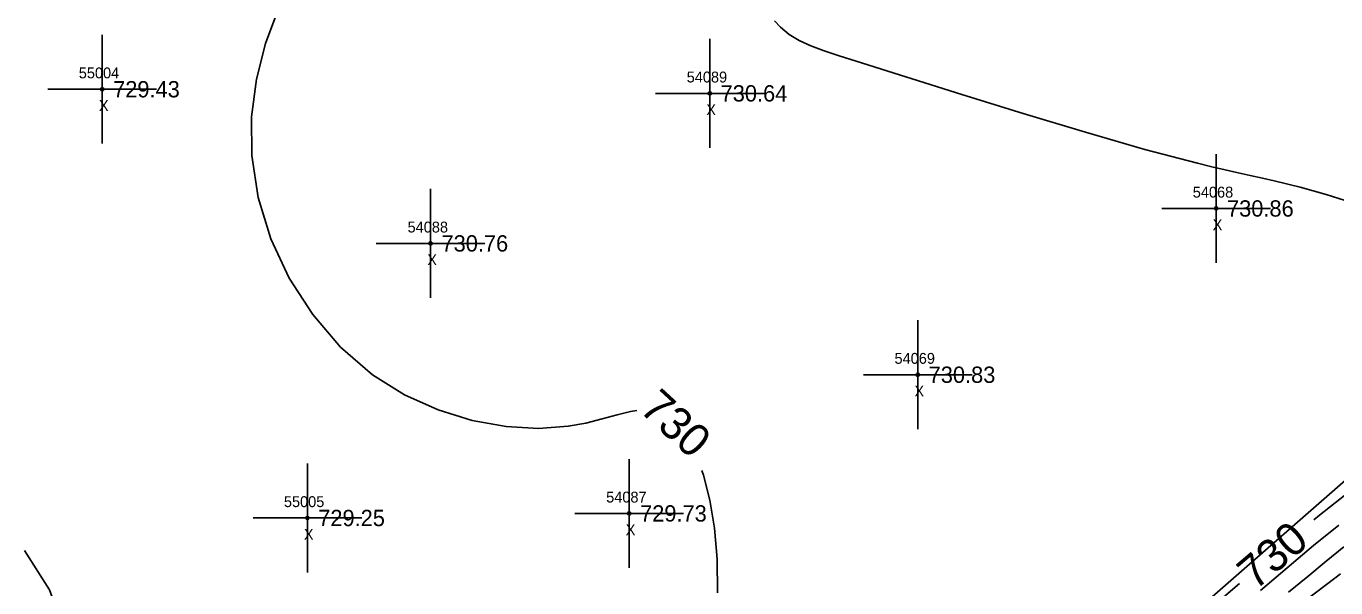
# Model space of a CAD drawing. Extents: x 1378535 to 1380697, y 997729 to 1000024.
# Drawn here: x 1379474.5 to 1379595, y 998915.5 to 998967.1 of the extents above; entities that cross this region are included whole.
import ezdxf

# ---------------------------------------------------------------- set-up
doc = ezdxf.new("R2010")
doc.units = 0
for name, color, linetype in [('RD_DTM_BkLn2', 7, 'Continuous'), ('RD_DTM_Major1', 7, 'Continuous'), ('RD_DTM_Major1_Lbl', 7, 'Continuous'), ('RD_DTM_Minor1', 7, 'Continuous'), ('RD_EX_Misc', 7, 'Continuous'), ('RD_EX_Misc_txCode', 7, 'Continuous'), ('RD_EX_TX_Misc_ELEV', 7, 'Continuous'), ('RD_SMD_Locator', 7, 'Continuous')]:
    doc.layers.add(name, color=color, linetype=linetype)

msp = doc.modelspace()

# ---------------------------------------------------------------- linework, layer by layer
at = {"layer": 'RD_DTM_BkLn2'}
msp.add_lwpolyline([(1379660.44, 998956.62), (1379635.32, 998942.44), (1379597.33, 998926.66), (1379573.51, 998905.84), (1379548.35, 998895.44), (1379520.38, 998878.79)], dxfattribs=at)
at = {"layer": 'RD_DTM_Major1'}
for points in [[(1379530.66, 998931.77), (1379530.08, 998931.69), (1379528.83, 998931.38), (1379527.46, 998931), (1379525.97, 998930.62), (1379524.34, 998930.32), (1379521.6, 998930.13), (1379518.62, 998930.3), (1379515.51, 998930.86), (1379512.36, 998931.83), (1379509.27, 998933.22), (1379506.33, 998935.06), (1379503.4, 998937.59), (1379500.83, 998940.58), (1379498.67, 998943.94), (1379496.98, 998947.56), (1379495.81, 998951.34), (1379495.22, 998955.2), (1379495.21, 998958.77), (1379495.67, 998962.23), (1379496.5, 998965.51), (1379497.62, 998968.53)], [(1379538.07, 998915.02), (1379538.03, 998918.11), (1379537.8, 998920.95), (1379537.37, 998923.52), (1379536.79, 998925.82), (1379536.64, 998926.26)], [(1379596.35, 998924.41), (1379593.47, 998922.15), (1379592.94, 998921.71)], [(1379586.09, 998915.88), (1379583.77, 998913.87)]]:
    msp.add_lwpolyline(points, dxfattribs=at)
at = {"layer": 'RD_DTM_Minor1'}
for points in [[(1379596.4, 998950.9), (1379594.06, 998951.63), (1379591.68, 998952.29), (1379589.3, 998952.87), (1379588.2, 998953.12), (1379587.09, 998953.37), (1379585.96, 998953.62), (1379584.78, 998953.88), (1379583.54, 998954.17), (1379582.22, 998954.49), (1379577.38, 998955.77), (1379571.93, 998957.34), (1379566.2, 998959.07), (1379560.54, 998960.83), (1379550.82, 998963.88), (1379549.26, 998964.37), (1379547.88, 998964.83), (1379546.66, 998965.29), (1379545.59, 998965.78), (1379544.66, 998966.34), (1379543.86, 998967), (1379543.31, 998967.59)], [(1379595.25, 998921.24), (1379592.92, 998919.35), (1379590.48, 998917.31), (1379588.02, 998915.22)], [(1379595.71, 998919.25), (1379594.08, 998917.92), (1379592.38, 998916.52), (1379590.62, 998915.07)], [(1379472.74, 998882.03), (1379474.82, 998888.01), (1379476.69, 998894.14), (1379478.06, 998900.2), (1379478.63, 998905.97), (1379478.1, 998911.25), (1379476.61, 998915.28), (1379474.31, 998918.89)], [(1379595.38, 998916.77), (1379594.23, 998915.88), (1379591.7, 998913.96)]]:
    msp.add_lwpolyline(points, dxfattribs=at)
at = {"layer": 'RD_EX_Misc'}
for p, q in [((1379481.47, 998956.3), (1379481.47, 998966.3)), ((1379537.36, 998955.92), (1379537.36, 998965.92)), ((1379476.47, 998961.3), (1379486.47, 998961.3)), ((1379532.36, 998960.92), (1379542.36, 998960.92)), ((1379583.95, 998945.34), (1379583.95, 998955.34)), ((1379511.68, 998942.13), (1379511.68, 998952.13)), ((1379578.95, 998950.34), (1379588.95, 998950.34)), ((1379506.68, 998947.13), (1379516.68, 998947.13)), ((1379556.5, 998930.06), (1379556.5, 998940.06)), ((1379551.5, 998935.06), (1379561.5, 998935.06)), ((1379500.34, 998916.89), (1379500.34, 998926.89)), ((1379529.95, 998917.31), (1379529.95, 998927.31)), ((1379495.34, 998921.89), (1379505.34, 998921.89)), ((1379524.95, 998922.31), (1379534.95, 998922.31))]:
    msp.add_line(p, q, dxfattribs=at)
at = {"layer": 'RD_SMD_Locator'}
for centre in [(1379481.47, 998961.3), (1379537.36, 998960.92), (1379583.95, 998950.34), (1379511.68, 998947.13), (1379556.5, 998935.06), (1379500.34, 998921.89), (1379529.95, 998922.31)]:
    msp.add_circle(centre, 0.15, dxfattribs=at)

# ---------------------------------------------------------------- texts
at = {"layer": 'RD_DTM_Major1_Lbl'}
for rotation, p in [(317.3496, (1379530.78, 998931.76)), (40.3882, (1379587.54, 998915.18))]:
    msp.add_text('730', height=3, rotation=rotation, dxfattribs=at).set_placement(p)
at = {"layer": 'RD_EX_Misc_txCode'}
for s, p in [('55004', (1379479.31, 998962.3)), ('54089', (1379535.24, 998961.92)), ('X', (1379481.16, 998959.3)), ('X', (1379537.04, 998958.92)), ('54068', (1379581.8, 998951.34)), ('54088', (1379509.56, 998948.13)), ('X', (1379583.63, 998948.34)), ('X', (1379511.37, 998945.13)), ('54069', (1379554.36, 998936.06)), ('X', (1379556.19, 998933.06)), ('55005', (1379498.18, 998922.89)), ('54087', (1379527.83, 998923.31)), ('X', (1379500.02, 998919.89)), ('X', (1379529.63, 998920.31))]:
    msp.add_text(s, height=1, dxfattribs=at).set_placement(p)
at = {"layer": 'RD_EX_TX_Misc_ELEV'}
for s, p in [('729.43', (1379482.47, 998960.55)), ('730.64', (1379538.36, 998960.17)), ('730.86', (1379584.95, 998949.59)), ('730.76', (1379512.68, 998946.38)), ('730.83', (1379557.5, 998934.31)), ('729.25', (1379501.34, 998921.14)), ('729.73', (1379530.95, 998921.56))]:
    msp.add_text(s, height=1.5, dxfattribs=at).set_placement(p)

doc.saveas('drawing.dxf')
